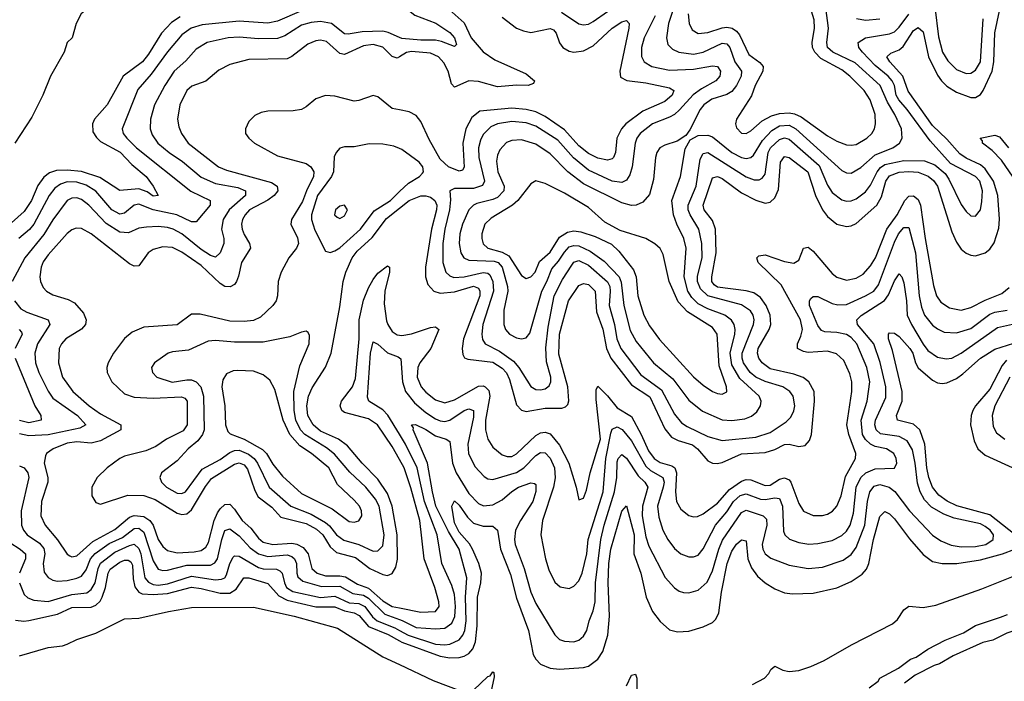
# Model space of a CAD drawing. Header units: inches. Extents: x 1694797 to 1849917, y 907313 to 1017959.
# Tile 330 of 656: x 1708411 to 1712530, y 1006777 to 1009546. Entities that reach past the tile are written whole.
import ezdxf

# ---------------------------------------------------------------- set-up
doc = ezdxf.new("R2010")
doc.units = ezdxf.units.IN
doc.header["$MEASUREMENT"] = 0
doc.layers.add('B7000', color=7, linetype='Continuous')
doc.layers.add('B7010', color=7, linetype='Continuous')

msp = doc.modelspace()

# ---------------------------------------------------------------- linework, layer by layer
at = {"layer": 'B7000', "color": 5}
for points, elevation in [([(1708882.1, 1010000), (1708881.7, 1009998.3), (1708854.4, 1009925.6), (1708790, 1009791.6), (1708777.6, 1009742.4), (1708755.3, 1009690), (1708750.4, 1009670), (1708767, 1009630), (1708752.7, 1009610), (1708690, 1009587.2), (1708668.1, 1009570), (1708648, 1009530), (1708630.2, 1009470), (1708610.4, 1009450), (1708597, 1009410), (1708540.2, 1009310), (1708508.1, 1009230), (1708462.4, 1009137.6), (1708391.3, 1009030)], 680), ([(1709590, 1009583.8), (1709490, 1009539.8), (1709450, 1009531.4), (1709330, 1009539.8), (1709174.9, 1009525.1), (1709129.3, 1009510.7), (1709090, 1009482.7), (1709030, 1009411.6), (1708961.3, 1009318.7), (1708905.5, 1009254.5), (1708840.5, 1009090), (1708844.1, 1009070), (1708858.9, 1009050), (1708899.8, 1009010), (1709127.9, 1008827.9), (1709208.1, 1008790), (1709207.8, 1008770), (1709150, 1008700.3), (1709130, 1008700.8), (1709069.2, 1008729.2), (1708969.7, 1008749.7), (1708910, 1008774.1), (1708890, 1008769.9), (1708850, 1008736.1), (1708830, 1008731.6), (1708796.1, 1008750), (1708730, 1008827.9), (1708690, 1008853.8), (1708650, 1008865.7), (1708610, 1008867.5), (1708581.6, 1008858.4), (1708558.4, 1008841.6), (1708534.8, 1008810), (1708470, 1008689.9), (1708451.9, 1008668.1), (1708407.9, 1008630)], 740), ([(1709082.4, 1009557.6), (1709045.9, 1009534.1), (1709004.4, 1009490), (1708950, 1009401.6), (1708925.5, 1009370), (1708844.8, 1009310), (1708777.1, 1009190), (1708724.7, 1009130), (1708716, 1009110), (1708717.4, 1009077.4), (1708732.4, 1009052.4), (1708750, 1009036.4), (1708831, 1008991), (1708879.9, 1008939.9), (1708940.7, 1008890), (1708970.1, 1008850), (1708990.2, 1008810), (1708970, 1008808.2), (1708945.2, 1008825.2), (1708910, 1008838.3), (1708830, 1008830.9), (1708746.1, 1008886.1), (1708670, 1008910.4), (1708610, 1008916.6), (1708565.3, 1008914.7), (1708535.5, 1008904.5), (1708513, 1008887), (1708487.7, 1008852.3), (1708460.2, 1008790), (1708430, 1008743.4), (1708350, 1008671.9)], 720), ([(1710000, 1009471.2), (1709952.2, 1009492.2), (1709930, 1009497.4), (1709844.2, 1009495.8), (1709784.9, 1009484.9), (1709770, 1009487.5), (1709716.3, 1009530), (1709670, 1009538.6), (1709630, 1009534.5), (1709590, 1009522.6), (1709520.9, 1009479.1), (1709490, 1009467.8), (1709410, 1009465.9), (1709330, 1009473.5), (1709284, 1009470), (1709195.3, 1009450), (1709150, 1009422.7), (1709106.1, 1009373.9), (1709058.2, 1009330), (1709017.9, 1009270), (1708975.2, 1009190), (1708958.8, 1009130), (1708957.1, 1009090), (1708964.9, 1009064.9), (1708988.9, 1009030), (1709036.1, 1008990), (1709092.5, 1008952.5), (1709170, 1008886.7), (1709230, 1008860.7), (1709323.9, 1008843.9), (1709356.6, 1008830), (1709356.6, 1008810), (1709288, 1008750), (1709262, 1008710), (1709256.2, 1008670), (1709265.7, 1008630), (1709265.5, 1008610), (1709249.6, 1008570.4), (1709230, 1008552.7), (1709210, 1008558.8), (1709170, 1008583.9), (1709089.9, 1008650), (1709053, 1008670), (1709030, 1008676), (1708990, 1008680.3), (1708942, 1008678), (1708910, 1008673.4), (1708865.9, 1008654.1), (1708830, 1008657.5), (1708772.7, 1008692.7), (1708700.4, 1008770), (1708670, 1008794.1), (1708650, 1008800.3), (1708630, 1008799.5), (1708610, 1008789.3), (1708550, 1008708.7), (1708512.9, 1008647.1), (1708433.5, 1008550), (1708379.6, 1008450)], 760), ([(1710000, 1009390.9), (1709990, 1009385.2), (1709970, 1009392), (1709930, 1009431.2), (1709890, 1009442.7), (1709850, 1009436.5), (1709770, 1009400.5), (1709750, 1009404.9), (1709694.7, 1009454.7), (1709670, 1009460.9), (1709650, 1009458.2), (1709616.4, 1009443.6), (1709550, 1009392.2), (1709530, 1009382.4), (1709370, 1009378.8), (1709290, 1009358), (1709244.5, 1009335.5), (1709190, 1009289.1), (1709132, 1009268), (1709111, 1009250), (1709080.9, 1009190), (1709071.9, 1009130), (1709077.4, 1009097.4), (1709088.1, 1009070), (1709116.6, 1009030), (1709242.5, 1008930), (1709276.7, 1008916.7), (1709464.5, 1008864.5), (1709488.4, 1008850), (1709491.4, 1008830), (1709476.3, 1008810), (1709450, 1008790.6), (1709372.7, 1008750), (1709354, 1008730), (1709343.8, 1008710), (1709339.7, 1008690), (1709341.8, 1008670), (1709350, 1008647.3), (1709373, 1008610), (1709376.4, 1008590), (1709339.1, 1008530), (1709327.2, 1008472.8), (1709317.6, 1008450), (1709310, 1008438.1), (1709292.3, 1008427.7), (1709270, 1008429.9), (1709250, 1008442), (1709170, 1008516.9), (1709090, 1008573.5), (1709050, 1008592.5), (1709010, 1008595.5), (1708970, 1008584.7), (1708948.7, 1008570), (1708910, 1008515.6), (1708890, 1008514), (1708870, 1008524.1), (1708710, 1008649.3), (1708670, 1008672.9), (1708647, 1008673), (1708630, 1008666.6), (1708610, 1008650.6), (1708530, 1008562), (1708510, 1008532.3), (1708500.8, 1008510), (1708495.4, 1008470), (1708498.6, 1008450), (1708510, 1008425.5), (1708523.9, 1008410), (1708550, 1008394.8), (1708614.4, 1008374.4), (1708640.9, 1008360.9), (1708678.2, 1008318.2), (1708689.1, 1008290), (1708686.2, 1008270), (1708670, 1008250.5), (1708604.1, 1008210), (1708586.1, 1008190), (1708576.8, 1008170), (1708573.3, 1008110), (1708591, 1008050), (1708633.6, 1007990), (1708702, 1007930), (1708750, 1007896.4), (1708834.1, 1007850), (1708835.1, 1007830), (1708750, 1007784.2), (1708710, 1007773.7), (1708650, 1007779.7), (1708610, 1007773.9), (1708551, 1007750), (1708523.5, 1007730), (1708518.7, 1007721.3), (1708514.1, 1007690), (1708528.9, 1007630), (1708529.7, 1007610), (1708503, 1007530), (1708500.1, 1007470), (1708518.3, 1007430), (1708569, 1007369), (1708609.4, 1007309.4), (1708621.7, 1007301.7), (1708630, 1007297.6), (1708650, 1007301.8), (1708717.3, 1007362.7), (1708810, 1007412.6), (1708870, 1007463.8), (1708890, 1007471.8), (1708930, 1007466.5), (1708955.7, 1007450), (1708969.5, 1007430), (1708991.1, 1007370), (1709010, 1007341.5), (1709030, 1007324), (1709070, 1007315.1), (1709141, 1007319), (1709170, 1007324.9), (1709190, 1007338.5), (1709201.6, 1007358.4), (1709225, 1007450), (1709238.4, 1007481.6), (1709250, 1007499.3), (1709270, 1007516.6), (1709290, 1007518.4), (1709310, 1007498.1), (1709342.1, 1007450), (1709378.2, 1007418.2), (1709410, 1007375.8), (1709430, 1007360.2), (1709470, 1007349.5), (1709550, 1007355.2), (1709571.2, 1007351.2), (1709597.2, 1007337.2), (1709618.7, 1007310), (1709632.8, 1007250), (1709655.6, 1007230), (1709690, 1007218), (1709750, 1007218.4), (1709774.2, 1007214.2), (1709824.3, 1007184.3), (1709870, 1007167.4), (1709930, 1007114.1), (1709970, 1007090.8), (1710000, 1007084.9)], 780), ([(1710000, 1009168.2), (1709970, 1009173.9), (1709910, 1009223.5), (1709890, 1009228.9), (1709830, 1009207.6), (1709810, 1009205), (1709730, 1009226.4), (1709690, 1009229.1), (1709650, 1009215.4), (1709610, 1009181.1), (1709590, 1009169.8), (1709555.9, 1009164.1), (1709450, 1009163.4), (1709421.8, 1009158.2), (1709394.3, 1009145.7), (1709370, 1009120.4), (1709356.3, 1009090), (1709356.5, 1009070), (1709369.3, 1009050), (1709394.2, 1009030), (1709490, 1008976.5), (1709610, 1008943.7), (1709629.2, 1008930), (1709641.5, 1008910), (1709641, 1008890), (1709611, 1008830), (1709595, 1008785), (1709547.9, 1008710), (1709546.2, 1008690), (1709573.5, 1008633.5), (1709577.8, 1008610), (1709569.7, 1008590), (1709537.5, 1008550), (1709505.5, 1008490), (1709493.2, 1008450), (1709490.1, 1008390), (1709484.1, 1008370), (1709470.7, 1008349.3), (1709419.2, 1008300.8), (1709390, 1008286.9), (1709350, 1008282.9), (1709290, 1008284.7), (1709165.8, 1008314.2), (1709130, 1008314.2), (1709070, 1008269.3), (1708930, 1008259), (1708881.5, 1008238.5), (1708850, 1008212.4), (1708803.5, 1008150), (1708780.8, 1008110), (1708775.8, 1008090), (1708777.2, 1008070), (1708797.1, 1008030), (1708850, 1007980.7), (1708890, 1007965.9), (1708970, 1007961.8), (1709088.3, 1007968.3), (1709102.3, 1007962.3), (1709112.3, 1007950), (1709111.6, 1007850), (1709094.6, 1007825.4), (1709026, 1007790), (1708980.3, 1007759.7), (1708938.7, 1007741.3), (1708850, 1007719.2), (1708830, 1007709.5), (1708776.6, 1007670), (1708734.8, 1007630), (1708712.5, 1007590), (1708713, 1007553), (1708730, 1007525.2), (1708750, 1007519.1), (1708863.8, 1007556.2), (1708930, 1007554.7), (1708977.9, 1007537.9), (1709070, 1007480.3), (1709090, 1007475.2), (1709110, 1007478.1), (1709130, 1007494.2), (1709188.1, 1007591.9), (1709214.2, 1007625.8), (1709310, 1007686.3), (1709330, 1007690.9), (1709350, 1007683.4), (1709364.9, 1007664.9), (1709395.1, 1007575.1), (1709408.8, 1007548.8), (1709465.4, 1007505.4), (1709504, 1007464), (1709610, 1007437), (1709653.3, 1007413.3), (1709679.7, 1007390), (1709710, 1007339.4), (1709736.6, 1007316.6), (1709815.6, 1007295.6), (1709875.4, 1007250), (1709930, 1007223.7), (1709950, 1007220.6), (1709970, 1007228.8), (1709985.4, 1007254.6), (1709991.9, 1007288.1), (1709990.2, 1007390), (1709970, 1007510), (1709950, 1007563.2), (1709910, 1007623.4), (1709844, 1007690), (1709783.2, 1007763.2), (1709745.5, 1007790), (1709670, 1007824.1), (1709638.9, 1007850), (1709617, 1007890), (1709612.2, 1007930), (1709619.9, 1007970), (1709634.4, 1008005.6), (1709690, 1008092), (1709714.3, 1008150), (1709750, 1008343.7), (1709764.8, 1008450), (1709775.7, 1008490), (1709802.4, 1008550), (1709823.1, 1008576.9), (1709885.1, 1008634.9), (1709945.6, 1008714.4), (1710000, 1008757.9)], 820), ([(1710000, 1009006.7), (1709976.3, 1009016.3), (1709930, 1009025.8), (1709873.4, 1009026.6), (1709810, 1009013.5), (1709770, 1009014.3), (1709750, 1009007.8), (1709734.9, 1008990), (1709727.3, 1008972.7), (1709723.7, 1008910), (1709716.1, 1008890), (1709657, 1008810), (1709631.4, 1008730), (1709631.6, 1008710), (1709645.6, 1008665.6), (1709690, 1008577.1), (1709710, 1008571.6), (1709730, 1008578.2), (1709750, 1008591), (1709837.6, 1008670), (1709894.4, 1008745.6), (1709962.5, 1008790), (1710000, 1008826.4)], 840), ([(1710000, 1007705), (1709970, 1007760.2), (1709908.4, 1007850), (1709870, 1007875.3), (1709770, 1007902.6), (1709759.5, 1007910), (1709751.4, 1007930), (1709757.2, 1007950), (1709803.5, 1008010), (1709816, 1008044), (1709831.6, 1008210), (1709832, 1008290), (1709850, 1008372.5), (1709870, 1008423.7), (1709890, 1008458.1), (1709910, 1008485.8), (1709950, 1008515.6), (1709957.6, 1008510), (1709958.7, 1008490), (1709938.3, 1008410), (1709936.4, 1008356.4), (1709945.7, 1008285.7), (1709950.6, 1008270), (1709970, 1008240.9), (1709990, 1008227.5), (1710000, 1008226.1)], 780), ([(1708389.7, 1008369.7), (1708415.8, 1008335.8), (1708441.5, 1008321.5), (1708530.2, 1008290), (1708537, 1008270), (1708485.3, 1008190), (1708474, 1008150), (1708478, 1008110), (1708491, 1008070), (1708530, 1007991), (1708550, 1007961.6), (1708653.7, 1007890), (1708688, 1007850), (1708663.3, 1007836.7), (1708530, 1007809.4), (1708450, 1007804.6), (1708410, 1007813)], 760), ([(1708408.5, 1008250), (1708418.4, 1008238.4), (1708421.2, 1008230), (1708392.4, 1008170)], 740), ([(1710000, 1007810.9), (1709951, 1007891), (1709930, 1007912.9), (1709871.2, 1007950), (1709866.7, 1007966.7), (1709878.8, 1008150), (1709890, 1008198.3), (1709910, 1008188.4), (1709950, 1008152.5), (1709995, 1008135), (1710000, 1008131)], 760), ([(1708392.9, 1008130), (1708474, 1007930), (1708500.2, 1007890), (1708501.5, 1007870), (1708450, 1007858.4), (1708410, 1007868.8)], 740), ([(1708410, 1007679.3), (1708430.1, 1007670), (1708445.2, 1007650), (1708450.1, 1007630), (1708417.5, 1007490), (1708419.6, 1007430), (1708427.2, 1007410), (1708443.3, 1007390), (1708494.9, 1007354.9), (1708512.7, 1007332.7), (1708516.6, 1007310), (1708510.1, 1007270), (1708514.2, 1007234.2), (1708530, 1007211.1), (1708550, 1007200.4), (1708570, 1007196.8), (1708610, 1007198.9), (1708650, 1007208.2), (1708670, 1007217.9), (1708690, 1007243.7), (1708708.2, 1007290), (1708727.3, 1007312.7), (1708786.1, 1007353.9), (1708840.7, 1007379.3), (1708890, 1007416.4), (1708910, 1007418.6), (1708930, 1007401.2), (1708970, 1007281.1), (1708990, 1007247.2), (1709010, 1007240.5), (1709030, 1007241.7), (1709110, 1007262.9), (1709210, 1007263.2), (1709227.4, 1007272.6), (1709239.1, 1007290), (1709256.7, 1007370), (1709270, 1007407.9), (1709290, 1007415.8), (1709330, 1007386.5), (1709375.5, 1007335.5), (1709410, 1007310.3), (1709450, 1007299.3), (1709530, 1007306), (1709550, 1007299.9), (1709561.1, 1007290), (1709568.8, 1007270), (1709570.1, 1007230), (1709574.8, 1007214.8), (1709595.7, 1007195.7), (1709673.6, 1007173.6), (1709750, 1007175.4), (1709804.9, 1007144.9), (1709850, 1007138.4), (1709870, 1007125.5), (1709938.7, 1007058.7), (1710000, 1007035.9)], 760), ([(1708370, 1007358.6), (1708414, 1007330), (1708435.5, 1007310), (1708435.2, 1007290), (1708410.5, 1007230)], 740), ([(1708411, 1007190), (1708430, 1007141), (1708446.1, 1007126.1), (1708470, 1007116.1), (1708530, 1007111.3), (1708630, 1007140.3), (1708691.9, 1007148.1), (1708710, 1007160.8), (1708726.6, 1007190), (1708739.8, 1007250), (1708750, 1007271.4), (1708810, 1007317.2), (1708870, 1007345.9), (1708890, 1007351.1), (1708910, 1007332.6), (1708918.4, 1007310), (1708935.2, 1007210), (1708950, 1007192), (1708970, 1007182.8), (1708990, 1007180.2), (1709030, 1007184.5), (1709130, 1007217.3), (1709230, 1007201.7), (1709255.9, 1007204.1), (1709269.3, 1007210.7), (1709276.8, 1007223.2), (1709290.7, 1007270), (1709303.9, 1007296.1), (1709310, 1007302.3), (1709330, 1007300.3), (1709410, 1007253.5), (1709430, 1007248.4), (1709485.9, 1007245.9), (1709499.7, 1007239.7), (1709509.8, 1007229.8), (1709518.8, 1007190), (1709528.1, 1007170), (1709553.4, 1007153.4), (1709670, 1007128.4), (1709730, 1007133), (1709790, 1007105.6), (1709830, 1007102.6), (1709855.1, 1007090), (1709887.4, 1007047.4), (1709906.6, 1007030), (1709980.5, 1007000.5), (1710000, 1006989.8)], 740), ([(1708393.4, 1007033.4), (1708428.5, 1007028.5), (1708450, 1007031.3), (1708570, 1007057.5), (1708630, 1007085.4), (1708710, 1007087.7), (1708730, 1007095.2), (1708747.7, 1007112.3), (1708756.9, 1007130), (1708770, 1007170), (1708781.5, 1007230), (1708790, 1007246.3), (1708830, 1007275.7), (1708850, 1007284.2), (1708864.5, 1007284.5), (1708876.6, 1007276.6), (1708882.9, 1007262.9), (1708885.6, 1007205.6), (1708892.7, 1007172.7), (1708910, 1007150.1), (1708923.9, 1007143.9), (1708970, 1007140.1), (1709030, 1007144), (1709130, 1007171.2), (1709170, 1007166.1), (1709250, 1007145.8), (1709290, 1007146.2), (1709316.7, 1007163.3), (1709349.4, 1007210.6), (1709370, 1007210.1), (1709450, 1007187.2), (1709494.9, 1007134.9), (1709530, 1007116.4), (1709650, 1007088.9), (1709730, 1007089.4), (1709770, 1007072.7), (1709810, 1007064.3), (1709832, 1007052), (1709870, 1007006.4), (1709953, 1006973), (1710000, 1006946.4)], 720), ([(1708410, 1006883.7), (1708530, 1006918.6), (1708590, 1006925.6), (1708610, 1006932), (1708650, 1006952.7), (1708730, 1006979.1), (1708850, 1007039.1), (1708910, 1007041.4), (1709034.5, 1007070), (1709130, 1007086.1), (1709390, 1007087.5), (1709558.8, 1007050), (1709740.2, 1007000.2), (1709930, 1006879.7), (1710000, 1006847)], 680)]:
    msp.add_lwpolyline(points, dxfattribs=dict(at, elevation=elevation))
for points, elevation in [([(1709770, 1008769.6), (1709750, 1008765.4), (1709732, 1008750), (1709728.4, 1008730), (1709740, 1008720), (1709750, 1008714.3), (1709770, 1008724.9), (1709782.2, 1008750)], 860), ([(1709610, 1008242.9), (1709590, 1008238.9), (1709541.8, 1008218.2), (1709430, 1008196.9), (1709310, 1008196.2), (1709230, 1008203.9), (1709199.4, 1008200.6), (1709117, 1008163), (1709050, 1008155.9), (1709032.4, 1008150), (1708974.9, 1008110), (1708963, 1008090), (1708963.8, 1008083.8), (1708967.3, 1008070), (1708984.9, 1008050), (1709048.7, 1008028.7), (1709110, 1008038.5), (1709130, 1008038.3), (1709150, 1008031), (1709169.5, 1008009.5), (1709179.9, 1007970), (1709182.4, 1007830), (1709176.5, 1007810), (1709156.2, 1007783.8), (1709115.5, 1007750), (1709070, 1007699.8), (1709004, 1007650), (1708997.8, 1007630), (1709004.1, 1007610), (1709024.8, 1007590), (1709070, 1007564.8), (1709090, 1007562.8), (1709104.8, 1007570), (1709174.4, 1007665.6), (1709250, 1007706.1), (1709290, 1007734.3), (1709310, 1007743.8), (1709330, 1007744.7), (1709368.2, 1007728.2), (1709392.6, 1007710), (1709406.5, 1007690), (1709454.7, 1007590), (1709545.6, 1007510), (1709630, 1007476.2), (1709690, 1007441.9), (1709707.3, 1007427.3), (1709736.8, 1007390), (1709767.6, 1007367.6), (1709830, 1007350.1), (1709890, 1007322.2), (1709910, 1007323.8), (1709930, 1007344.7), (1709936.1, 1007390), (1709914.5, 1007510), (1709900, 1007540), (1709859, 1007590), (1709791.8, 1007651.8), (1709728.1, 1007728.1), (1709694.6, 1007754.6), (1709604.7, 1007810), (1709585.9, 1007830), (1709566.7, 1007870), (1709559.7, 1007910), (1709558.6, 1007990), (1709582.7, 1008097.3), (1709622.3, 1008190), (1709624, 1008224), (1709617.5, 1008237.5)], 840), ([(1709322, 1008078), (1709304, 1008076), (1709276.2, 1008063.8), (1709260.6, 1008039.4), (1709257.6, 1008010), (1709269.1, 1007930), (1709272.4, 1007850), (1709282.4, 1007822.4), (1709292.4, 1007812.4), (1709350, 1007790.8), (1709426.8, 1007746.8), (1709444.1, 1007730), (1709470, 1007685.7), (1709510, 1007635.1), (1709590, 1007562.9), (1709718.6, 1007498.6), (1709790, 1007446.6), (1709810, 1007443), (1709830, 1007448.5), (1709842, 1007470), (1709840.5, 1007490), (1709832.1, 1007510), (1709810, 1007535.9), (1709740.2, 1007600.2), (1709704.4, 1007670), (1709632, 1007730), (1709582.8, 1007762.8), (1709540.7, 1007810), (1709512.9, 1007870), (1709478.9, 1007998.9), (1709457.5, 1008037.5), (1709430, 1008060.2), (1709390, 1008074.7)], 860)]:
    msp.add_lwpolyline(points, close=True, dxfattribs=dict(at, elevation=elevation))
at = {"layer": 'B7010', "color": 5}
for points, elevation in [([(1711166, 1009654), (1711125.7, 1009530), (1711117.3, 1009470), (1711122.7, 1009442.7), (1711142.2, 1009422.2), (1711168.9, 1009410), (1711230, 1009402.4), (1711270, 1009410.8), (1711350, 1009448.4), (1711370, 1009445.5), (1711381.6, 1009430), (1711402.6, 1009370), (1711430.1, 1009330), (1711429.7, 1009310), (1711409.5, 1009270.5), (1711390, 1009245.6), (1711370, 1009233.6), (1711306.8, 1009213.2), (1711273.8, 1009190), (1711258, 1009170), (1711215.1, 1009084.9), (1711198.5, 1009061.5), (1711162, 1009038), (1711110, 1009021.5), (1711089.2, 1009010), (1711076.3, 1008990), (1711070.9, 1008970), (1711062.7, 1008877.3), (1711045.2, 1008814.8), (1711017.8, 1008782.2), (1710990, 1008770.4), (1710970, 1008769), (1710930, 1008779.5), (1710770, 1008859.1), (1710703.6, 1008910), (1710630, 1008984.9), (1710570, 1009024.6), (1710510, 1009042.8), (1710470, 1009040.6), (1710448, 1009032), (1710419.1, 1009000.9), (1710410, 1008979.7), (1710406, 1008954), (1710410.9, 1008910), (1710438.6, 1008850), (1710436, 1008830), (1710410, 1008802.6), (1710390, 1008793.2), (1710323.8, 1008776.2), (1710310, 1008769.9), (1710289.5, 1008750.5), (1710263.1, 1008690), (1710252.5, 1008650), (1710249.3, 1008609.3), (1710256.1, 1008570), (1710269.7, 1008549.7), (1710290, 1008539.2), (1710395.5, 1008535.5), (1710412.9, 1008530), (1710430, 1008510.1), (1710451.9, 1008430), (1710452.6, 1008410), (1710436.8, 1008330), (1710436.4, 1008270), (1710443.2, 1008250), (1710460.7, 1008230), (1710490, 1008215), (1710510, 1008210.2), (1710530, 1008214.7), (1710545.8, 1008234.2), (1710596, 1008410), (1710616.8, 1008450), (1710636.7, 1008503.3), (1710665, 1008535), (1710690, 1008573.7), (1710710, 1008595.1), (1710730, 1008601.2), (1710750, 1008599.2), (1710797.1, 1008577.1), (1710856.2, 1008536.2), (1710918.5, 1008470), (1710927.6, 1008447.6), (1710938.7, 1008350), (1710965.2, 1008245.2), (1710990, 1008199.8), (1711061.9, 1008110), (1711143, 1008043), (1711210, 1007953.1), (1711267.2, 1007907.2), (1711350, 1007872), (1711390, 1007868.4), (1711444.4, 1007875.6), (1711472.9, 1007887.1), (1711494.7, 1007905.3), (1711509.9, 1007930), (1711513.4, 1007950), (1711503.9, 1007970), (1711424, 1008044), (1711390, 1008101.6), (1711383, 1008150), (1711403, 1008230), (1711403.6, 1008250), (1711399.7, 1008270), (1711388.7, 1008288.7), (1711360.6, 1008310), (1711290, 1008336.4), (1711250, 1008356.6), (1711222.8, 1008382.8), (1711206.8, 1008410), (1711191.3, 1008470), (1711198.7, 1008590), (1711189.9, 1008630), (1711159.9, 1008690), (1711145.6, 1008730), (1711138.8, 1008790), (1711175.4, 1008890), (1711194.6, 1009005.4), (1711216.6, 1009043.4), (1711250, 1009062), (1711290, 1009063.2), (1711310, 1009056.4), (1711390, 1008990.1), (1711430, 1008969.3), (1711450, 1008965), (1711470, 1008969.6), (1711480.2, 1008979.8), (1711519, 1009041), (1711558, 1009082), (1711590, 1009101.7), (1711630, 1009105.3), (1711658.2, 1009090), (1711850, 1008915.1), (1711870, 1008904.8), (1711890, 1008903.8), (1711930, 1008927.5), (1711990, 1008979.9), (1712063.4, 1009010), (1712091.4, 1009030), (1712103, 1009050), (1712099.7, 1009090), (1712072.7, 1009150), (1712040.7, 1009200.7), (1712010.9, 1009270.9), (1711905.6, 1009365.6), (1711812.3, 1009410), (1711790.9, 1009430), (1711787, 1009450), (1711794.8, 1009510), (1711784, 1009596)], 860), ([(1711207, 1009570), (1711211.3, 1009530), (1711224.1, 1009504.1), (1711250, 1009488.1), (1711290, 1009492.2), (1711350, 1009512.3), (1711370, 1009514.3), (1711391.2, 1009510), (1711410, 1009497.7), (1711422.1, 1009482.1), (1711460.7, 1009400.7), (1711507, 1009367), (1711521.2, 1009350), (1711519.6, 1009330), (1711488.2, 1009270), (1711472.4, 1009227.6), (1711410.2, 1009130), (1711405.2, 1009110), (1711410, 1009093.4), (1711430, 1009071.5), (1711450, 1009070.2), (1711470, 1009081.6), (1711517.7, 1009122.3), (1711555.9, 1009144.1), (1711590, 1009153.4), (1711630, 1009156.7), (1711652.5, 1009152.5), (1711679.9, 1009139.9), (1711790, 1009060.1), (1711830, 1009037.2), (1711870, 1009022.8), (1711890, 1009020.5), (1711910, 1009024.3), (1711955.5, 1009050), (1711975.7, 1009070), (1711986.8, 1009090), (1711991.7, 1009110), (1711989.3, 1009150), (1711968.9, 1009210), (1711943.4, 1009250), (1711884.1, 1009310), (1711850, 1009336.3), (1711763.2, 1009383.3), (1711737.8, 1009410), (1711728.3, 1009430), (1711725.8, 1009450), (1711736.6, 1009510), (1711734.2, 1009545.8), (1711697.5, 1009670)], 880), ([(1710000, 1009623.7), (1710032.5, 1009590), (1710064.5, 1009564.5), (1710151.7, 1009531.7), (1710210, 1009492.9), (1710230.1, 1009470), (1710238.1, 1009441.9), (1710230, 1009433.7), (1710175.5, 1009455.5), (1710150, 1009460.8), (1710090, 1009460.1), (1710010, 1009466.8), (1710000, 1009471.2)], 760), ([(1710678.1, 1009578.1), (1710750, 1009528.8), (1710770, 1009524.3), (1710790, 1009527.8), (1710810, 1009538.2), (1710930, 1009622.2)], 840), ([(1710208.1, 1009588.1), (1710270, 1009533.6), (1710299.6, 1009470), (1710350, 1009411.3), (1710398.3, 1009378.3), (1710530, 1009319.5), (1710565.3, 1009290), (1710560.3, 1009279.7), (1710538, 1009270), (1710490, 1009271.4), (1710410, 1009265.2), (1710330, 1009287.8), (1710290, 1009290.9), (1710230, 1009263.4), (1710217, 1009277), (1710203.5, 1009330), (1710186.1, 1009366.1), (1710162.8, 1009390), (1710130, 1009405.6), (1710050, 1009413.5), (1710030, 1009408.3), (1710000, 1009390.9)], 780), ([(1710000, 1008757.9), (1710040.1, 1008790), (1710090, 1008809.2), (1710110, 1008809.4), (1710130, 1008803.4), (1710148.3, 1008790), (1710155.9, 1008770), (1710155.1, 1008750), (1710133.8, 1008670), (1710109.4, 1008510), (1710108.5, 1008470), (1710118.4, 1008438.4), (1710144.3, 1008410), (1710170, 1008401.7), (1710230, 1008406.6), (1710310, 1008430.3), (1710330, 1008422.4), (1710336.1, 1008410), (1710335.8, 1008390), (1710267.7, 1008210), (1710261.6, 1008170), (1710264.6, 1008144.6), (1710271.6, 1008131.6), (1710285.3, 1008125.3), (1710390, 1008112.8), (1710430, 1008088), (1710447.5, 1008067.5), (1710460.6, 1008040.6), (1710490, 1007934), (1710510, 1007911.3), (1710530, 1007907), (1710610, 1007920.1), (1710679, 1007921), (1710694.8, 1007925.2), (1710704.1, 1007935.9), (1710708.5, 1007951.5), (1710704.1, 1008010), (1710666.9, 1008146.9), (1710669.2, 1008230), (1710707.7, 1008370), (1710750, 1008433.4), (1710770, 1008442.5), (1710790, 1008437.6), (1710818.3, 1008410), (1710823.8, 1008323.8), (1710851.1, 1008251.1), (1710866.1, 1008170), (1710884.4, 1008130), (1710970, 1008017.4), (1711047.5, 1007967.5), (1711110, 1007833.2), (1711138.4, 1007798.4), (1711165.3, 1007785.3), (1711226.2, 1007766.2), (1711246.5, 1007750), (1711290, 1007700.4), (1711310, 1007690.6), (1711328.7, 1007688.7), (1711350, 1007693.6), (1711430, 1007729.2), (1711530, 1007734.5), (1711570, 1007747.7), (1711610, 1007768.2), (1711630, 1007769.7), (1711670, 1007760.5), (1711696.3, 1007763.7), (1711715.3, 1007784.7), (1711723.1, 1007810), (1711736.5, 1007950), (1711734.2, 1007990), (1711712.6, 1008030), (1711688.8, 1008048.8), (1711650, 1008063.1), (1711550, 1008085.4), (1711516.9, 1008110), (1711503, 1008130), (1711498.1, 1008150), (1711500.7, 1008170), (1711546, 1008250), (1711552.8, 1008270), (1711550.3, 1008310), (1711533.7, 1008350), (1711510, 1008383.5), (1711482.3, 1008402.3), (1711450.7, 1008410.7), (1711330, 1008426.5), (1711316.1, 1008436.1), (1711306.4, 1008450), (1711305.9, 1008470), (1711324.6, 1008570), (1711322, 1008670), (1711310, 1008705.5), (1711274.3, 1008750), (1711270.7, 1008770), (1711310, 1008884.6), (1711330, 1008890.5), (1711350, 1008881.1), (1711430, 1008821.8), (1711490, 1008790.1), (1711530, 1008778.8), (1711550, 1008782.5), (1711570, 1008800.8), (1711584.8, 1008835.2), (1711594.4, 1008950), (1711610, 1008973.4), (1711630, 1008969.6), (1711708.8, 1008908.8), (1711740.5, 1008810), (1711770, 1008750.8), (1711790, 1008722.1), (1711830, 1008690.6), (1711870, 1008680.6), (1711890, 1008683.1), (1711910, 1008693.3), (1711996.7, 1008770), (1712015.9, 1008804.1), (1712034.8, 1008870), (1712050, 1008892.4), (1712090, 1008907.7), (1712130, 1008910.9), (1712170, 1008907.8), (1712211.3, 1008891.3), (1712233.4, 1008873.4), (1712250.1, 1008850), (1712310, 1008658.2), (1712330, 1008615), (1712350, 1008586.4), (1712370, 1008569.4), (1712390, 1008560.1), (1712410, 1008557.6), (1712450, 1008570.1), (1712470, 1008586.3), (1712487.7, 1008612.3), (1712506.7, 1008673.3), (1712509.2, 1008710.8), (1712503.1, 1008810), (1712484.4, 1008870), (1712450, 1008921.9), (1712430, 1008938), (1712370, 1008966.5), (1712344.1, 1008984.1), (1712290, 1009045.9), (1712230, 1009103.5), (1712127.4, 1009247.4), (1712106.2, 1009310), (1712050.5, 1009370), (1712039.3, 1009390), (1712054.7, 1009405.3), (1712090, 1009419.6), (1712106.4, 1009433.6), (1712150, 1009501.5), (1712170, 1009514.1), (1712190, 1009495.5), (1712213.2, 1009390), (1712250, 1009314.5), (1712267.5, 1009290), (1712290, 1009268.4), (1712330, 1009243.4), (1712390, 1009219.9), (1712410, 1009220.8), (1712430, 1009232.6), (1712441.8, 1009250), (1712479.7, 1009330), (1712485.8, 1009370), (1712490, 1009490.4), (1712510, 1009583.1)], 820), ([(1711070, 1009562.7), (1711023.7, 1009470), (1711011.8, 1009430), (1711011.8, 1009391.8), (1711023.5, 1009370), (1711056.1, 1009350), (1711130, 1009334.4), (1711230, 1009339.1), (1711310, 1009352.5), (1711330, 1009350.1), (1711342.4, 1009330), (1711340.4, 1009310), (1711323.5, 1009290), (1711263.5, 1009256.5), (1711228.6, 1009231.4), (1711171.8, 1009168.2), (1711150, 1009150), (1711130, 1009137.7), (1711059, 1009110), (1711007.4, 1009070), (1710993.4, 1009050), (1710986.4, 1009030), (1710972.7, 1008930), (1710963.2, 1008896.8), (1710950, 1008874.3), (1710930, 1008864.9), (1710890, 1008871), (1710790, 1008916), (1710728.6, 1008968.6), (1710661.7, 1009041.7), (1710570, 1009100.3), (1710530, 1009114.1), (1710470, 1009120.3), (1710410, 1009110.6), (1710382.6, 1009097.4), (1710350, 1009065), (1710338.5, 1009041.5), (1710330.8, 1009010), (1710331.8, 1008970), (1710355.3, 1008870), (1710347.2, 1008852.8), (1710310, 1008839.8), (1710230, 1008839.5), (1710210.2, 1008829.8), (1710212.8, 1008792.8), (1710209.2, 1008750), (1710189.2, 1008670), (1710180.8, 1008610), (1710180.7, 1008530), (1710194, 1008490), (1710210, 1008474.5), (1710227.5, 1008467.5), (1710270, 1008470.1), (1710350, 1008487.8), (1710370, 1008485), (1710378, 1008478), (1710390, 1008450.3), (1710393.5, 1008410), (1710348.3, 1008270), (1710344.4, 1008230), (1710347.4, 1008207.4), (1710358.6, 1008190), (1710418.8, 1008158.8), (1710476.6, 1008116.6), (1710498.9, 1008090), (1710550, 1008011), (1710570, 1007998.4), (1710590, 1007996.6), (1710610, 1008001.7), (1710626, 1008014), (1710633.6, 1008030), (1710633, 1008050), (1710614.7, 1008114.7), (1710612.8, 1008172.8), (1710621.4, 1008258.6), (1710646.8, 1008390), (1710681.9, 1008458.1), (1710721, 1008519), (1710730, 1008531.5), (1710750, 1008538.2), (1710790, 1008518.1), (1710870, 1008449.1), (1710879.9, 1008430), (1710882, 1008410), (1710877, 1008350), (1710900.1, 1008270), (1710909.8, 1008209.8), (1710925.5, 1008170), (1711010, 1008060.1), (1711096.6, 1007996.6), (1711150, 1007894.6), (1711179.5, 1007859.5), (1711203.3, 1007843.3), (1711290, 1007802.2), (1711350, 1007784.4), (1711490, 1007798.9), (1711550, 1007817.8), (1711617.3, 1007862.7), (1711637.2, 1007882.8), (1711650, 1007908.7), (1711653.5, 1007930), (1711646.5, 1007970), (1711632.4, 1007990), (1711603.4, 1008010), (1711530, 1008031.3), (1711490.2, 1008050.2), (1711467.2, 1008070), (1711439.6, 1008110), (1711433.2, 1008130), (1711433.2, 1008150), (1711481.4, 1008270), (1711483.3, 1008290), (1711478.9, 1008310), (1711468.1, 1008328.1), (1711430, 1008353), (1711290, 1008391.1), (1711259.2, 1008419.2), (1711246.6, 1008450), (1711246.7, 1008473.3), (1711266.8, 1008550), (1711265.1, 1008610), (1711252.3, 1008670), (1711215.3, 1008730), (1711207.8, 1008750), (1711207.2, 1008770), (1711240.5, 1008850), (1711257.9, 1008962.1), (1711270, 1008986.1), (1711290, 1008990.1), (1711450, 1008887.8), (1711484.1, 1008875.9), (1711504.1, 1008875.9), (1711517.7, 1008882.3), (1711530, 1008899), (1711542.4, 1008990), (1711551.5, 1009010), (1711590, 1009045.3), (1711610, 1009051.5), (1711630, 1009046.5), (1711755.2, 1008935.2), (1711790, 1008854), (1711810, 1008823.3), (1711850, 1008792.7), (1711870, 1008786.6), (1711890, 1008788.4), (1711910, 1008796.6), (1711950, 1008825.5), (1711970, 1008853.1), (1711997.6, 1008910), (1712012.1, 1008927.9), (1712030, 1008939.8), (1712110, 1008956.4), (1712195.5, 1008955.5), (1712239.2, 1008939.2), (1712282.6, 1008902.6), (1712298.6, 1008878.6), (1712350, 1008772.4), (1712370, 1008742.8), (1712390, 1008725.8), (1712410, 1008723.6), (1712429.8, 1008750.2), (1712435.3, 1008784.7), (1712438.4, 1008830), (1712428, 1008870), (1712410, 1008890.3), (1712304.9, 1008944.9), (1712219.2, 1009039.2), (1712124.1, 1009170), (1712088.6, 1009210), (1712078.1, 1009230), (1712070.2, 1009270), (1712061.5, 1009290), (1712044, 1009310), (1711990, 1009354.6), (1711937.1, 1009410), (1711921.4, 1009430), (1711918.5, 1009450), (1711949.6, 1009470.4), (1712050, 1009486.8), (1712070, 1009495.7), (1712090, 1009515.4), (1712130, 1009569.3)], 840), ([(1712239.3, 1009599.3), (1712254.5, 1009474.5), (1712271, 1009410), (1712293.3, 1009373.3), (1712330, 1009337.2), (1712370, 1009320.4), (1712390, 1009322.5), (1712410, 1009335.3), (1712429.9, 1009370.1), (1712441.5, 1009550)], 840), ([(1710430, 1009556.8), (1710490, 1009511.3), (1710518.8, 1009498.8), (1710550, 1009492.8), (1710630, 1009509.1), (1710643.6, 1009503.6), (1710656, 1009490), (1710669.4, 1009449.4), (1710683.7, 1009430), (1710710, 1009414), (1710730, 1009410.1), (1710770, 1009416.3), (1710810, 1009436.8), (1710890, 1009511.1), (1710930, 1009537), (1710950, 1009543.2), (1710960.7, 1009530), (1710959.6, 1009510), (1710921.9, 1009330), (1710925.2, 1009305.2), (1710951, 1009291), (1711030, 1009281.6), (1711130, 1009260.9), (1711147.9, 1009250), (1711140.9, 1009230), (1711110, 1009203.2), (1711017.4, 1009162.6), (1710946.9, 1009110), (1710929.2, 1009090), (1710909.5, 1009050.5), (1710903.6, 1008990), (1710895.9, 1008970), (1710890, 1008963.4), (1710870, 1008957.7), (1710830, 1008965.9), (1710790, 1008985.8), (1710750, 1009018.8), (1710690, 1009085.7), (1710610, 1009141.1), (1710570, 1009160.7), (1710530, 1009170.4), (1710470, 1009176.3), (1710336.7, 1009163.3), (1710303.3, 1009136.7), (1710277.5, 1009090), (1710264.9, 1009030), (1710270.9, 1008929.1), (1710263.2, 1008916.8), (1710250, 1008912.7), (1710204.5, 1008930), (1710170, 1008962.2), (1710124.2, 1009044.2), (1710090, 1009120.3), (1710070, 1009145), (1710040.6, 1009160.6), (1710000, 1009168.2)], 820), ([(1711911.7, 1009551.7), (1711950, 1009543.9), (1712010, 1009550.1)], 860), ([(1712567.4, 1008887.4), (1712517.6, 1008957.6), (1712478.9, 1008998.9), (1712439.4, 1009030), (1712438.6, 1009038.6), (1712429.6, 1009050), (1712490, 1009062.2), (1712510, 1009055.8), (1712547.2, 1009010)], 780), ([(1710000, 1008826.4), (1710037.4, 1008862.6), (1710083.5, 1008890), (1710096.9, 1008903.1), (1710100.9, 1008910), (1710097, 1008930), (1710081.8, 1008950), (1710010, 1009002.6), (1710000, 1009006.7)], 840), ([(1710000, 1008226.1), (1710010, 1008224.8), (1710050, 1008231.6), (1710130, 1008257.9), (1710150, 1008260.1), (1710165.2, 1008250), (1710130.6, 1008170), (1710085.7, 1008110), (1710076.9, 1008090), (1710073.9, 1008050), (1710090.1, 1008010), (1710110, 1007987.4), (1710150, 1007955.5), (1710190, 1007942.5), (1710230, 1007954.6), (1710330, 1008011.9), (1710350, 1008014.1), (1710358.4, 1008010), (1710373.6, 1007993.6), (1710377.4, 1007970), (1710359.6, 1007870), (1710360.1, 1007830), (1710370.1, 1007790.1), (1710390, 1007757.7), (1710430, 1007725.1), (1710450, 1007717.7), (1710470, 1007717.7), (1710490, 1007729.6), (1710570, 1007806.3), (1710590, 1007816.8), (1710610, 1007820.1), (1710630, 1007813.1), (1710670, 1007765), (1710709.1, 1007690), (1710738.9, 1007590), (1710750, 1007536), (1710770, 1007543.8), (1710782.6, 1007577.4), (1710797.5, 1007650), (1710840.6, 1007790), (1710822.9, 1007957.1), (1710823.3, 1007996.7), (1710830, 1008012.1), (1710870, 1007971.6), (1710910, 1007921.6), (1710970, 1007884.8), (1711010.7, 1007810.7), (1711042, 1007742), (1711065.2, 1007710), (1711090, 1007693.2), (1711138.8, 1007678.8), (1711152.4, 1007670), (1711158.2, 1007650), (1711154.7, 1007570), (1711159.4, 1007530), (1711177, 1007497), (1711210, 1007470.9), (1711230, 1007465.1), (1711247.1, 1007467.1), (1711270, 1007478.3), (1711330, 1007522.7), (1711379.9, 1007580.1), (1711430, 1007614.2), (1711450, 1007621.4), (1711470, 1007620.1), (1711530, 1007596), (1711550, 1007598.6), (1711590, 1007622.7), (1711610, 1007629.3), (1711630, 1007620.1), (1711637.2, 1007610), (1711670, 1007520.8), (1711690, 1007489.4), (1711730, 1007470.7), (1711770, 1007470.7), (1711790, 1007477), (1711811.1, 1007488.9), (1711830, 1007510.2), (1711847, 1007553), (1711866.2, 1007633.8), (1711907.5, 1007710), (1711908.5, 1007730), (1711879.3, 1007810), (1711871.2, 1007850), (1711892.3, 1007990), (1711891.6, 1008030), (1711884.4, 1008064.4), (1711859.3, 1008119.3), (1711828, 1008148), (1711790, 1008158.2), (1711710, 1008153.3), (1711690, 1008157.3), (1711665.6, 1008170), (1711664.9, 1008190), (1711678.8, 1008221.2), (1711685.2, 1008250), (1711678.1, 1008290), (1711596.5, 1008436.5), (1711499.8, 1008530), (1711495.4, 1008550), (1711502.7, 1008557.3), (1711530, 1008562.2), (1711610, 1008534.3), (1711650, 1008527.1), (1711670, 1008540.3), (1711690, 1008590.3), (1711710, 1008594.5), (1711730, 1008578), (1711810, 1008484.1), (1711830, 1008468.1), (1711870, 1008456.2), (1711910, 1008464.2), (1711939, 1008481), (1711970, 1008516), (1711990.9, 1008550), (1712038.1, 1008670), (1712082, 1008730), (1712113.6, 1008790), (1712130, 1008807.2), (1712150, 1008809.2), (1712170, 1008793.4), (1712179, 1008770), (1712198.4, 1008630), (1712233.2, 1008433.2), (1712246.5, 1008390), (1712264.4, 1008364.4), (1712300.4, 1008340.4), (1712350, 1008330.6), (1712390, 1008341.5), (1712450, 1008372.7), (1712520.3, 1008399.7), (1712550, 1008425)], 780), ([(1710000, 1008131), (1710006.1, 1008126.1), (1710012.7, 1008030), (1710025.2, 1007990), (1710062.2, 1007942.2), (1710110, 1007902.3), (1710150, 1007876.1), (1710170, 1007867.4), (1710190, 1007865.2), (1710210, 1007870.1), (1710270, 1007910.1), (1710290, 1007918), (1710310, 1007910.2), (1710310, 1007882.4), (1710286.6, 1007770), (1710289.3, 1007730), (1710315.8, 1007675.8), (1710354.3, 1007634.3), (1710370, 1007625), (1710390, 1007622.1), (1710490, 1007650.4), (1710520.1, 1007670), (1710570, 1007721.8), (1710590, 1007735), (1710610, 1007733.1), (1710630, 1007710.8), (1710648.2, 1007670), (1710651.9, 1007628.1), (1710644.1, 1007590), (1710598.1, 1007450), (1710591.7, 1007390), (1710610.9, 1007290), (1710624.2, 1007244.2), (1710650, 1007191.6), (1710672.4, 1007172.4), (1710710, 1007166), (1710730, 1007174.7), (1710750, 1007197.2), (1710763.9, 1007230), (1710783.4, 1007310), (1710788.9, 1007370), (1710851.9, 1007570), (1710863.1, 1007710), (1710884, 1007816), (1710890, 1007832.9), (1710910, 1007842), (1710931.3, 1007831.3), (1710970, 1007783.7), (1711030, 1007677.6), (1711050, 1007659.9), (1711102.1, 1007630), (1711106.8, 1007610), (1711103.5, 1007590), (1711079.9, 1007510), (1711084.3, 1007464.3), (1711102, 1007410), (1711122.8, 1007370), (1711150, 1007333), (1711176.5, 1007310), (1711210, 1007298.2), (1711230, 1007297.7), (1711250, 1007305.6), (1711270, 1007332.1), (1711321.9, 1007430), (1711370, 1007486.3), (1711397.3, 1007530), (1711425.1, 1007554.9), (1711450, 1007561.1), (1711510, 1007539.8), (1711530, 1007538.5), (1711570, 1007545.1), (1711590, 1007541.6), (1711602.5, 1007510), (1711605.9, 1007405.9), (1711612, 1007390), (1711631.8, 1007371.8), (1711670, 1007358.5), (1711711.8, 1007351.8), (1711750, 1007354.4), (1711810, 1007366.9), (1711850, 1007387.3), (1711870, 1007405.7), (1711885.4, 1007430), (1711898.9, 1007481.1), (1711909.7, 1007590), (1711930, 1007630.1), (1711950.4, 1007649.6), (1711990, 1007667), (1712071.3, 1007668.7), (1712080.8, 1007690), (1712078, 1007710), (1712068.4, 1007730), (1712037.2, 1007750), (1711990, 1007759.6), (1711970, 1007769.6), (1711949, 1007789), (1711937.3, 1007810), (1711931.1, 1007870), (1711956.6, 1007950), (1711966.8, 1008030), (1711954.6, 1008090), (1711912.8, 1008190), (1711890, 1008215.8), (1711870, 1008228.1), (1711830, 1008236.4), (1711779.1, 1008239.1), (1711764.8, 1008244.8), (1711750, 1008265.7), (1711715.6, 1008350), (1711715.3, 1008370), (1711720.7, 1008379.3), (1711730, 1008387.6), (1711750, 1008388.2), (1711810, 1008357.9), (1711833.3, 1008353.3), (1711870, 1008354.2), (1711949.8, 1008390), (1711983.8, 1008410), (1712003.6, 1008436.4), (1712070, 1008615), (1712087.5, 1008650), (1712110, 1008676.8), (1712130, 1008676.2), (1712158.9, 1008570), (1712174.1, 1008390), (1712183.3, 1008343.3), (1712196.8, 1008310), (1712230, 1008267.6), (1712250, 1008251.9), (1712278.9, 1008238.9), (1712330, 1008235.2), (1712390, 1008254.2), (1712470, 1008313.9), (1712490, 1008322.7), (1712542, 1008330)], 760), ([(1710000, 1006989.8), (1710035.7, 1006970), (1710150, 1006932.6), (1710190, 1006929.2), (1710210, 1006932.8), (1710250, 1006951.1), (1710265.7, 1006970), (1710273.7, 1006990), (1710279.2, 1007030), (1710276, 1007130), (1710281.7, 1007210), (1710249.6, 1007330), (1710204.4, 1007404.4), (1710152.4, 1007510), (1710137.6, 1007570), (1710117.3, 1007690), (1710057.7, 1007830), (1710058.2, 1007838.2), (1710049.8, 1007850), (1710067.4, 1007852.6), (1710110, 1007831.3), (1710150, 1007804), (1710195.3, 1007790), (1710210, 1007780.2), (1710221.9, 1007690), (1710236.6, 1007650), (1710290, 1007563.8), (1710330, 1007520.7), (1710351.1, 1007511.1), (1710390, 1007515.7), (1710430, 1007537.1), (1710470, 1007571.9), (1710498.5, 1007590), (1710550, 1007608), (1710565.4, 1007605.4), (1710570, 1007600.4), (1710570.9, 1007570.9), (1710558.4, 1007530), (1710505.7, 1007450), (1710485.4, 1007410), (1710481.1, 1007370), (1710484.5, 1007350), (1710521.3, 1007250), (1710550, 1007150.3), (1710570, 1007102.8), (1710650, 1006971.8), (1710670, 1006952.6), (1710690, 1006944.8), (1710730, 1006943), (1710750, 1006948.7), (1710770, 1006965.8), (1710783.5, 1006990), (1710793, 1007030), (1710810, 1007071.8), (1710818.8, 1007110), (1710820.4, 1007190), (1710842.3, 1007370), (1710856.3, 1007430), (1710900, 1007570), (1710908.6, 1007630), (1710910, 1007695.5), (1710914.5, 1007710), (1710930, 1007726.8), (1710950, 1007710.7), (1710997.8, 1007637.8), (1711026.7, 1007610), (1711039.1, 1007590), (1711016.8, 1007510), (1711015.4, 1007470), (1711030, 1007382), (1711043, 1007343), (1711111.9, 1007211.9), (1711150, 1007168), (1711170, 1007154.2), (1711188.7, 1007148.7), (1711210, 1007146.8), (1711250, 1007158), (1711287.2, 1007192.8), (1711310, 1007239.7), (1711335.2, 1007330), (1711351.8, 1007368.2), (1711430, 1007483.8), (1711450, 1007493.2), (1711520.9, 1007470), (1711535.9, 1007455.9), (1711537.3, 1007430), (1711516.7, 1007350), (1711519.9, 1007330), (1711530, 1007311), (1711552.9, 1007292.9), (1711630, 1007263.1), (1711710, 1007249.1), (1711770, 1007254.7), (1711855.8, 1007284.2), (1711890, 1007308.3), (1711910, 1007336.6), (1711946.7, 1007430), (1711958.1, 1007530), (1711967.5, 1007570), (1711986.2, 1007593.8), (1712010, 1007600.4), (1712048.6, 1007590), (1712072, 1007572), (1712133, 1007490), (1712230, 1007388.9), (1712264.4, 1007364.4), (1712307.2, 1007347.2), (1712350, 1007340.6), (1712410, 1007341.4), (1712452.9, 1007350), (1712483.7, 1007370), (1712484.9, 1007390), (1712470.4, 1007410), (1712450, 1007425.6), (1712430, 1007435.7), (1712320.5, 1007460.5), (1712276.7, 1007476.7), (1712225.7, 1007505.7), (1712196.3, 1007536.3), (1712177.7, 1007570), (1712167, 1007607), (1712157.8, 1007690), (1712145.7, 1007745.7), (1712124.2, 1007784.2), (1712090, 1007801.6), (1712012.3, 1007812.3), (1711993.3, 1007830), (1711988.1, 1007850), (1711990.9, 1007870), (1712034.4, 1007965.6), (1712034.9, 1008010), (1712010.9, 1008110.9), (1711983.6, 1008190), (1711915.7, 1008270), (1711913.1, 1008290), (1711931.7, 1008308.3), (1712028.9, 1008371.1), (1712045.7, 1008394.3), (1712070, 1008452.9), (1712090, 1008482), (1712102, 1008470), (1712110, 1008444.9), (1712121.2, 1008370), (1712124.3, 1008310), (1712141.9, 1008270), (1712190, 1008188.3), (1712210, 1008161.4), (1712250, 1008133.2), (1712286.5, 1008126.5), (1712310, 1008130.1), (1712350, 1008150.1), (1712502.2, 1008257.8), (1712590, 1008277.7)], 740), ([(1712575.9, 1007390), (1712470, 1007473.7), (1712331.1, 1007511.1), (1712290.8, 1007530.8), (1712256.5, 1007556.5), (1712229.9, 1007590), (1712214.2, 1007630), (1712206, 1007670), (1712197.9, 1007770), (1712177.2, 1007830), (1712150, 1007853.6), (1712082.9, 1007870), (1712078.4, 1007890), (1712102.7, 1007950), (1712103.1, 1007990), (1712061.9, 1008161.9), (1712045, 1008210), (1712045.3, 1008230), (1712050, 1008234.9), (1712070, 1008233.5), (1712090, 1008220.2), (1712135.2, 1008170), (1712147.2, 1008150), (1712158.3, 1008110), (1712169.5, 1008089.5), (1712230, 1008036.9), (1712250, 1008026.6), (1712270, 1008023.8), (1712290, 1008026.8), (1712330, 1008044.8), (1712356.7, 1008063.3), (1712430, 1008130.1), (1712490, 1008167.7), (1712570, 1008192.3)], 720), ([(1712539.5, 1008120.5), (1712520.5, 1008099.5), (1712470, 1007999.4), (1712409.8, 1007930.2), (1712398.4, 1007910), (1712390.8, 1007890), (1712388.7, 1007850), (1712404, 1007784), (1712419.5, 1007750), (1712450, 1007723.1), (1712630, 1007641)], 720), ([(1712553.6, 1008050), (1712489.7, 1007930), (1712479.6, 1007890), (1712483.2, 1007843.2), (1712497.7, 1007817.7), (1712532.1, 1007790)], 740), ([(1710000, 1007035.9), (1710011.6, 1007031.6), (1710070, 1007002.7), (1710150, 1006996.6), (1710190, 1007000.1), (1710218.9, 1007021.1), (1710231.8, 1007048.2), (1710234.6, 1007090), (1710230, 1007140.5), (1710218.8, 1007178.8), (1710177.3, 1007270), (1710157, 1007390), (1710104.7, 1007530), (1710073.6, 1007670), (1710025.1, 1007770), (1710000, 1007810.9)], 760), ([(1710000, 1007084.9), (1710090, 1007067.1), (1710150.8, 1007070), (1710166.1, 1007090), (1710165.2, 1007110), (1710147.8, 1007170), (1710102.7, 1007290), (1710084.5, 1007450), (1710047.2, 1007587.2), (1710019, 1007670), (1710000, 1007705)], 780), ([(1710000, 1006946.4), (1710010, 1006940.7), (1710170, 1006882.5), (1710210, 1006876), (1710250, 1006876.2), (1710270, 1006881.8), (1710290, 1006894), (1710306.2, 1006913.8), (1710317.7, 1006942.3), (1710325.3, 1007010), (1710326.1, 1007130), (1710339.8, 1007190), (1710342.6, 1007230), (1710331.5, 1007270), (1710305.7, 1007330), (1710292.5, 1007352.5), (1710250, 1007401), (1710230, 1007439.8), (1710219.5, 1007510), (1710230, 1007532.1), (1710250, 1007514.5), (1710284.2, 1007464.2), (1710310, 1007438.5), (1710350, 1007427.1), (1710390, 1007426), (1710409.5, 1007409.5), (1710422.9, 1007330), (1710464.6, 1007224.6), (1710490, 1007125.8), (1710539, 1006990), (1710559.1, 1006890), (1710570, 1006869.3), (1710590, 1006849.4), (1710630, 1006832.5), (1710670, 1006827.9), (1710770, 1006835), (1710790, 1006840.8), (1710829.9, 1006870.1), (1710850, 1006902), (1710871.5, 1006970), (1710878.7, 1007050), (1710872.8, 1007190), (1710875.7, 1007270), (1710883.8, 1007330), (1710930, 1007488.9), (1710950, 1007511.5), (1710981.5, 1007390), (1710980.2, 1007310), (1711009.4, 1007230), (1711031.6, 1007130), (1711058.9, 1007070), (1711090, 1007027.8), (1711130, 1006992.9), (1711163.6, 1006983.6), (1711210, 1006987.6), (1711270, 1007005.4), (1711310, 1007023.8), (1711323.4, 1007036.6), (1711336.1, 1007063.9), (1711347, 1007150), (1711370.9, 1007270.9), (1711390, 1007321.9), (1711410, 1007350.6), (1711430, 1007368.6), (1711450, 1007364.9), (1711456.6, 1007290), (1711472.7, 1007252.7), (1711497, 1007217), (1711530, 1007188.7), (1711570, 1007164.6), (1711610, 1007147.9), (1711643.6, 1007143.6), (1711730, 1007145.5), (1711830, 1007167.8), (1711890, 1007194.8), (1711934.9, 1007225.1), (1711953.7, 1007246.3), (1711963.4, 1007270), (1711982.5, 1007370), (1712010, 1007467.2), (1712030, 1007487.8), (1712050, 1007478.1), (1712070, 1007456.6), (1712133.1, 1007373.1), (1712190, 1007308.4), (1712230, 1007278.8), (1712269.7, 1007269.7), (1712330.9, 1007270.9), (1712430, 1007285.8), (1712522.9, 1007310), (1712573.4, 1007330)], 720), ([(1711476.7, 1006763.3), (1711527, 1006790), (1711545.3, 1006810), (1711553.1, 1006826.9), (1711570, 1006840.3), (1711603.7, 1006823.7), (1711630, 1006817.6), (1711670, 1006822), (1711720.2, 1006839.8), (1711775.8, 1006864.2), (1711891.2, 1006930), (1712062.8, 1007017.2), (1712083.9, 1007036.1), (1712110, 1007076.5), (1712130, 1007092), (1712190, 1007086), (1712244.2, 1007095.8), (1712435.8, 1007164.2), (1712707.5, 1007272.5)], 680), ([(1713495.1, 1006595.1), (1713424, 1006864), (1713405.2, 1006905.2), (1713381.8, 1006941.8), (1713356.9, 1006976.9), (1713317.6, 1007017.6), (1713235.1, 1007070), (1713179, 1007119), (1713096, 1007156), (1713070, 1007160.7), (1712958.4, 1007161.6), (1712859.8, 1007120.2), (1712810, 1007087.3), (1712731.5, 1007050), (1712698.8, 1007041.2), (1712632.8, 1007010), (1712540.9, 1006979.1), (1712482.4, 1006950), (1712440.5, 1006939.5), (1712315.7, 1006884.3), (1712259.5, 1006850), (1712236.2, 1006843.8), (1712157.1, 1006802.9), (1712112.2, 1006770)], 660), ([(1711964.7, 1006750), (1712001.7, 1006778.3), (1712009.7, 1006790), (1712088.1, 1006831.9), (1712137, 1006870), (1712161.2, 1006878.8), (1712210, 1006911.9), (1712282, 1006950), (1712359.3, 1006980.7), (1712410, 1007010.1), (1712514.5, 1007045.5), (1712542.8, 1007057.2)], 660), ([(1710000, 1006847), (1710141, 1006781), (1710266.6, 1006733.4)], 680), ([(1710310, 1006739.8), (1710370, 1006797.1), (1710379.2, 1006800.8), (1710390, 1006816.5), (1710394.7, 1006814.7), (1710396.1, 1006796.1), (1710382.7, 1006730)], 680), ([(1710950, 1006758.4), (1710970, 1006803.1), (1710987.5, 1006807.5), (1710993.4, 1006790), (1710993.4, 1006713.4)], 680)]:
    msp.add_lwpolyline(points, dxfattribs=dict(at, elevation=elevation))
at = {"layer": 'B7010', "color": 5, "elevation": 880}
msp.add_lwpolyline([(1710570, 1008871.5), (1710550, 1008859.7), (1710494.6, 1008790), (1710473, 1008770), (1710384.1, 1008715.9), (1710357.7, 1008690), (1710344.5, 1008650), (1710344, 1008630), (1710350, 1008607.9), (1710369.8, 1008589.8), (1710430, 1008573.6), (1710457.9, 1008557.9), (1710510, 1008475), (1710530, 1008463.5), (1710550, 1008470.1), (1710567.9, 1008490), (1710586.4, 1008533.6), (1710630, 1008573.7), (1710670, 1008635.7), (1710702.7, 1008657.3), (1710730, 1008662.3), (1710758.3, 1008658.3), (1710819.2, 1008639.2), (1710887, 1008607), (1710918, 1008578), (1710979.5, 1008499.5), (1710989.6, 1008470), (1710997.2, 1008390), (1711022.3, 1008310), (1711045.4, 1008265.4), (1711087.7, 1008207.7), (1711230, 1008052), (1711270, 1008016.6), (1711309.2, 1007990), (1711330, 1007981.9), (1711350, 1007978.8), (1711370, 1007988.5), (1711368.2, 1008010), (1711336.8, 1008096.8), (1711329, 1008230), (1711310, 1008257.4), (1711204.1, 1008324.1), (1711165.4, 1008365.4), (1711128.4, 1008450), (1711103.4, 1008563.4), (1711090, 1008588.3), (1711068.5, 1008608.5), (1711030, 1008630.6), (1710923.4, 1008663.4), (1710859.1, 1008699.1), (1710790, 1008759.5), (1710690, 1008820.2), (1710610, 1008861.2)], close=True, dxfattribs=at)

doc.saveas('drawing.dxf')
